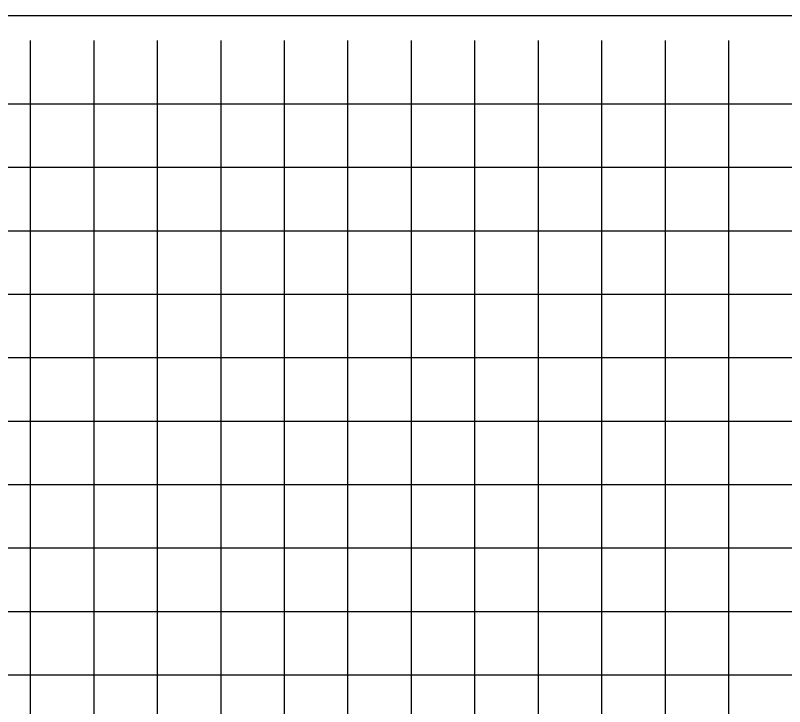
# Model space of a CAD drawing. Extents: x 1131015 to 1136271, y 133453 to 174329.
# Drawn here: x 1132288.1 to 1132409.2, y 159719.7 to 159828.6 of the extents above; entities that cross this region are included whole.
import ezdxf

# ---------------------------------------------------------------- set-up
doc = ezdxf.new("R2010")
doc.units = 0
doc.layers.add('DESIGN - SHEET - Linework', color=7, linetype='Continuous')
doc.layers.add('DESIGN - SHEET - Plot Shape', color=7, linetype='Continuous')

msp = doc.modelspace()

# ---------------------------------------------------------------- linework, layer by layer
at = {"layer": 'DESIGN - SHEET - Linework'}
for p, q in [((1132290.46, 159614.66), (1132290.46, 159824.66)), ((1132300.46, 159614.66), (1132300.46, 159824.66)), ((1132310.46, 159614.66), (1132310.46, 159824.66)), ((1132320.46, 159614.66), (1132320.46, 159824.66)), ((1132330.46, 159614.66), (1132330.46, 159824.66)), ((1132340.46, 159614.66), (1132340.46, 159824.66)), ((1132350.46, 159614.66), (1132350.46, 159824.66)), ((1132360.46, 159614.66), (1132360.46, 159824.66)), ((1132370.46, 159614.66), (1132370.46, 159824.66)), ((1132380.46, 159614.66), (1132380.46, 159824.66)), ((1132390.46, 159614.66), (1132390.46, 159824.66)), ((1132400.46, 159614.66), (1132400.46, 159824.66)), ((1132190.46, 159814.66), (1132490.46, 159814.66)), ((1132190.46, 159804.66), (1132490.46, 159804.66)), ((1132190.46, 159794.66), (1132490.46, 159794.66)), ((1132190.46, 159784.66), (1132490.46, 159784.66)), ((1132190.46, 159774.66), (1132490.46, 159774.66)), ((1132190.46, 159764.66), (1132490.46, 159764.66)), ((1132190.46, 159754.66), (1132490.46, 159754.66)), ((1132190.46, 159744.66), (1132490.46, 159744.66)), ((1132190.46, 159734.66), (1132490.46, 159734.66)), ((1132190.46, 159724.66), (1132490.46, 159724.66))]:
    msp.add_line(p, q, dxfattribs=at)
at = {"layer": 'DESIGN - SHEET - Plot Shape'}
msp.add_lwpolyline([(1132170.46, 159828.6), (1132510.46, 159828.6), (1132510.46, 159610.72), (1132170.46, 159610.72)], close=True, dxfattribs=at)

doc.saveas('drawing.dxf')
